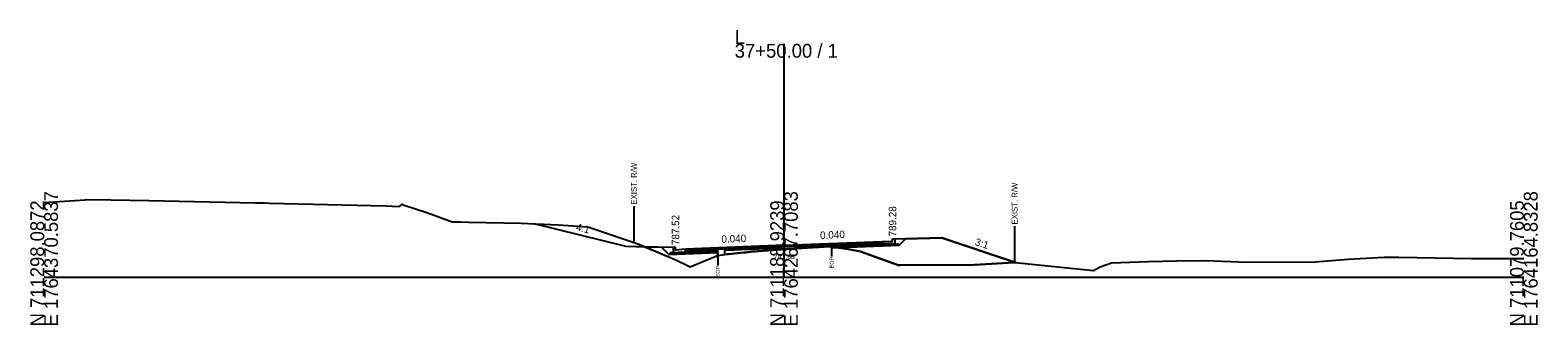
# Model space of a CAD drawing. Extents: x -26 to 5303, y -10 to 9578.
# Drawn here: x 1997.2 to 2302.8, y 7490.3 to 7550.2 of the extents above; entities that cross this region are included whole.
import ezdxf

# ---------------------------------------------------------------- set-up
doc = ezdxf.new("R2010")
doc.units = 0
for name, color, linetype in [('Default', 7, 'Continuous'), ('Exist CMT Pavement', 7, 'Continuous'), ('Exist Cross Section Cell', 7, 'Continuous'), ('Exist XS Ground Line', 7, 'Continuous'), ('Old_Level_10', 7, 'Continuous'), ('Old_Level_3', 7, 'Continuous'), ('Prop CMT Conc Surface', 7, 'Continuous'), ('Prop CMT Concrete Structures', 7, 'Continuous'), ('Prop CMT Pvmt Course 1', 7, 'Continuous'), ('Prop CMT Pvmt Course 1 CG', 7, 'Continuous'), ('Prop CMT Pvmt Course 2', 7, 'Continuous'), ('Prop CMT Pvmt Course 3', 7, 'Continuous'), ('Prop CMT Pvmt Surface', 7, 'Continuous'), ('Prop CMT Slope Grass', 7, 'Continuous'), ('Prop CMT Subgrade Earthwork', 7, 'Continuous'), ('Prop XS Earthwork Shape', 7, 'Continuous'), ('Prop XS Hydro Elevations', 7, 'Continuous'), ('Prop XS SE Text', 7, 'Continuous'), ('Prop XS Side Slope Text', 7, 'Continuous'), ('Prop XS Wedging', 7, 'Continuous')]:
    doc.layers.add(name, color=color, linetype=linetype)

msp = doc.modelspace()

# ---------------------------------------------------------------- linework, layer by layer
at = {"layer": 'Exist CMT Pavement'}
msp.add_lwpolyline([(2136.58, 7504.44), (2137.57, 7504.56), (2137.98, 7504.62), (2138.47, 7504.65), (2138.77, 7504.7), (2139.93, 7504.81), (2141.19, 7504.93), (2143.37, 7505.13), (2144.08, 7505.2), (2144.84, 7505.26), (2146.8, 7505.44), (2147.86, 7505.53), (2148.44, 7505.58), (2149.39, 7505.63), (2150.24, 7505.69), (2151.15, 7505.76), (2152.13, 7505.82), (2152.92, 7505.87), (2153.67, 7505.92), (2154.69, 7505.99), (2155.77, 7506.05), (2156.46, 7506.09), (2157.11, 7506.13), (2158.23, 7506.2), (2158.89, 7506.23), (2159.23, 7506.24), (2159.66, 7506.26)], dxfattribs=at)
at = {"layer": 'Exist Cross Section Cell'}
for p, q in [((2150, 7500), (2150, 7547.4)), ((2000, 7500), (2150, 7500)), ((2150, 7500), (2300, 7500))]:
    msp.add_line(p, q, dxfattribs=at)
at = {"layer": 'Exist XS Ground Line'}
msp.add_lwpolyline([(2000, 7515.2), (2008.33, 7515.72), (2008.67, 7515.8), (2013.6, 7515.75), (2021.19, 7515.6), (2042.75, 7515.14), (2043.93, 7515.12), (2044.6, 7515.1), (2045.66, 7515.06), (2069.27, 7514.47), (2070.56, 7514.44), (2072.06, 7514.36), (2072.56, 7514.85), (2072.96, 7514.65), (2077.77, 7513.05), (2082.74, 7511.24), (2084.42, 7511.26), (2086.07, 7511.21), (2096.69, 7511), (2104.2, 7510.62), (2110.26, 7510.22), (2111.47, 7509.84), (2120.79, 7506.61), (2128.09, 7503.5), (2131, 7502.12), (2135.06, 7503.82), (2136.58, 7504.44), (2137.98, 7504.62), (2138.77, 7504.7), (2139.93, 7504.81), (2140.54, 7504.86), (2141.19, 7504.93), (2142.31, 7505.03), (2143.37, 7505.13), (2144.08, 7505.2), (2144.84, 7505.26), (2146.8, 7505.44), (2147.62, 7505.51), (2148.44, 7505.58), (2149.39, 7505.63), (2150.24, 7505.69), (2151.15, 7505.76), (2152.13, 7505.82), (2152.92, 7505.87), (2153.67, 7505.92), (2154.69, 7505.99), (2155.77, 7506.05), (2156.46, 7506.09), (2157.11, 7506.13), (2158.23, 7506.2), (2158.89, 7506.23), (2159.23, 7506.24), (2159.66, 7506.26), (2161.1, 7505.95), (2162.98, 7505.72), (2165.52, 7505.21), (2172.62, 7502.63), (2173.16, 7502.44), (2173.58, 7502.44), (2188.63, 7502.5), (2196.64, 7503), (2197.14, 7502.99), (2197.57, 7502.94), (2212.77, 7501.39), (2214.12, 7502.11), (2216.4, 7502.94), (2223.88, 7503.21), (2229.66, 7503.32), (2235.58, 7503.4), (2243.8, 7503.05), (2257.69, 7503.11), (2264.36, 7503.67), (2271.7, 7504.05), (2273.12, 7504.06), (2274.66, 7504.05), (2289.36, 7503.77), (2300, 7503.79)], dxfattribs=at)
at = {"layer": 'Old_Level_10'}
for p, q in [((2119.58, 7514.43), (2119.58, 7507.03)), ((2196.76, 7510.4), (2196.76, 7502.99)), ((2159.66, 7506.26), (2159.66, 7504.21)), ((2136.58, 7504.44), (2136.58, 7502.38))]:
    msp.add_line(p, q, dxfattribs=at)
at = {"layer": 'Prop CMT Conc Surface'}
for points in [[(2172, 7507.28), (2172, 7507.78), (2172.5, 7507.78)], [(2128, 7505.52), (2128, 7506.02), (2127.5, 7506.02)], [(2130, 7505.68), (2128, 7505.52)], [(2170, 7507.28), (2172, 7507.28)]]:
    msp.add_lwpolyline(points, dxfattribs=at)
at = {"layer": 'Prop CMT Concrete Structures'}
for points in [[(2170, 7507.28), (2172, 7507.28), (2172, 7507.78), (2172.5, 7507.78)], [(2172.5, 7507.78), (2172.5, 7506.79), (2170, 7506.69)], [(2130, 7505.68), (2128, 7505.52), (2128, 7506.02), (2127.5, 7506.02)], [(2127.5, 7506.02), (2127.5, 7504.99), (2130, 7505.09)], [(2130, 7505.09), (2130, 7505.68)], [(2170, 7506.69), (2170, 7507.28)]]:
    msp.add_lwpolyline(points, dxfattribs=at)
at = {"layer": 'Prop CMT Pvmt Course 1'}
for points in [[(2150, 7506.48), (2130, 7505.68)], [(2130, 7505.43), (2136.58, 7505.69)], [(2130, 7505.68), (2130, 7505.43)], [(2136.58, 7505.69), (2150, 7506.23)], [(2136.58, 7505.69), (2136.58, 7505.69)], [(2150, 7506.48), (2170, 7507.28)], [(2159.66, 7506.61), (2150, 7506.23)], [(2150, 7506.23), (2150, 7506.48)], [(2150, 7506.23), (2150, 7506.23), (2150, 7506.23)], [(2170, 7507.03), (2159.66, 7506.61)], [(2159.66, 7506.61), (2159.66, 7506.61)], [(2170, 7507.28), (2170, 7507.03)]]:
    msp.add_lwpolyline(points, dxfattribs=at)
at = {"layer": 'Prop CMT Pvmt Course 1 CG'}
for points in [[(2130, 7505.09), (2127, 7504.97), (2126.65, 7504.63)], [(2126.65, 7504.63), (2130, 7504.76)], [(2130, 7504.76), (2130, 7505.09)], [(2170, 7506.69), (2173, 7506.81), (2173.32, 7506.49)], [(2170, 7506.36), (2170, 7506.69)], [(2173.32, 7506.49), (2170, 7506.36)]]:
    msp.add_lwpolyline(points, dxfattribs=at)
at = {"layer": 'Prop CMT Pvmt Course 2'}
for points in [[(2136.58, 7505.69), (2130, 7505.43)], [(2130, 7505.43), (2130, 7505.09)], [(2130, 7505.09), (2136.58, 7505.36)], [(2136.58, 7505.36), (2136.58, 7505.69)], [(2159.66, 7506.61), (2170, 7507.03)], [(2170, 7506.69), (2159.66, 7506.28)], [(2159.66, 7506.28), (2159.66, 7506.61)], [(2170, 7507.03), (2170, 7506.69)]]:
    msp.add_lwpolyline(points, dxfattribs=at)
at = {"layer": 'Prop CMT Pvmt Course 3'}
for points in [[(2136.58, 7505.36), (2130, 7505.09)], [(2130, 7505.09), (2130, 7504.76)], [(2130, 7504.76), (2136.58, 7505.02)], [(2136.58, 7505.02), (2136.58, 7505.36)], [(2159.66, 7506.28), (2170, 7506.69)], [(2170, 7506.36), (2159.66, 7505.95)], [(2159.66, 7505.95), (2159.66, 7506.28)], [(2170, 7506.69), (2170, 7506.36)]]:
    msp.add_lwpolyline(points, dxfattribs=at)
at = {"layer": 'Prop CMT Pvmt Surface'}
for points in [[(2150, 7506.48), (2130, 7505.68)], [(2150, 7506.48), (2170, 7507.28)]]:
    msp.add_lwpolyline(points, dxfattribs=at)
at = {"layer": 'Prop CMT Slope Grass'}
for points in [[(2127.5, 7506.02), (2118, 7506.21), (2099.37, 7510.86)], [(2172.5, 7507.78), (2182, 7507.97), (2196.92, 7502.99)]]:
    msp.add_lwpolyline(points, dxfattribs=at)
at = {"layer": 'Prop CMT Subgrade Earthwork'}
for p, q in [((2136.58, 7505.02), (2136.58, 7504.44)), ((2159.66, 7505.95), (2159.66, 7506.26))]:
    msp.add_line(p, q, dxfattribs=at)
for points in [[(2170, 7506.36), (2173.32, 7506.49), (2174.65, 7507.82)], [(2130, 7504.76), (2126.65, 7504.63), (2125.22, 7506.06)], [(2136.58, 7505.02), (2130, 7504.76)], [(2159.66, 7505.95), (2170, 7506.36)]]:
    msp.add_lwpolyline(points, dxfattribs=at)
at = {"layer": 'Prop XS Earthwork Shape'}
for points in [[(2110.26, 7510.22), (2111.47, 7509.84), (2120.79, 7506.61), (2121.92, 7506.13), (2118, 7506.21), (2099.37, 7510.86), (2104.2, 7510.62)], [(2099.37, 7510.86), (2104.2, 7510.62), (2110.26, 7510.22), (2111.47, 7509.84), (2120.79, 7506.61), (2121.92, 7506.13), (2118, 7506.21)], [(2161.1, 7505.95), (2162.98, 7505.72), (2165.52, 7505.21), (2172.62, 7502.63), (2173.16, 7502.44), (2173.58, 7502.44), (2188.63, 7502.5), (2196.64, 7503), (2196.92, 7502.99), (2182, 7507.97), (2174.65, 7507.82), (2173.32, 7506.49), (2170, 7506.36), (2160.88, 7506)], [(2174.65, 7507.82), (2182, 7507.97), (2196.92, 7502.99), (2196.64, 7503), (2188.63, 7502.5), (2173.58, 7502.44), (2173.16, 7502.44), (2172.62, 7502.63), (2165.52, 7505.21), (2162.98, 7505.72), (2161.1, 7505.95), (2160.88, 7506), (2170, 7506.36), (2173.32, 7506.49)], [(2130, 7504.76), (2126.65, 7504.63), (2125.22, 7506.06), (2121.92, 7506.13), (2128.09, 7503.5), (2131, 7502.12), (2135.06, 7503.82), (2136.58, 7504.44), (2136.58, 7505.02)], [(2121.92, 7506.13), (2128.09, 7503.5), (2131, 7502.12), (2135.06, 7503.82), (2136.58, 7504.44), (2136.58, 7505.02), (2130, 7504.76), (2126.65, 7504.63), (2125.22, 7506.06)], [(2159.66, 7505.95), (2160.88, 7506), (2159.66, 7506.26)]]:
    msp.add_lwpolyline(points, close=True, dxfattribs=at)
at = {"layer": 'Prop XS Wedging'}
for points in [[(2137.99, 7504.62), (2137.99, 7505.87), (2138.47, 7505.88), (2138.78, 7505.89), (2139.93, 7505.92), (2141.19, 7505.96), (2143.37, 7506.03), (2144.08, 7506.05), (2144.84, 7506.07), (2146.8, 7506.13), (2147.86, 7506.16), (2148.44, 7506.18), (2149.39, 7506.21), (2150, 7506.23), (2150.24, 7506.23), (2151.16, 7506.26), (2152.13, 7506.29), (2152.92, 7506.31), (2153.67, 7506.34), (2154.69, 7506.37), (2155.77, 7506.4), (2156.46, 7506.42), (2157.11, 7506.44), (2158.23, 7506.47), (2158.89, 7506.49), (2159.23, 7506.5), (2159.66, 7506.52), (2159.66, 7506.26), (2159.23, 7506.24), (2158.89, 7506.23), (2158.23, 7506.2), (2157.11, 7506.13), (2156.46, 7506.09), (2155.77, 7506.05), (2154.69, 7505.99), (2153.67, 7505.92), (2152.92, 7505.87), (2152.13, 7505.82), (2151.16, 7505.76), (2150.24, 7505.69), (2150, 7505.68), (2149.39, 7505.64), (2148.44, 7505.58), (2147.86, 7505.53), (2146.8, 7505.44), (2144.84, 7505.26), (2144.08, 7505.2), (2143.37, 7505.13), (2141.19, 7504.93), (2139.93, 7504.81), (2138.78, 7504.7), (2138.47, 7504.65)], [(2137.99, 7504.62), (2137.99, 7505.54), (2138.47, 7505.55), (2138.78, 7505.56), (2139.93, 7505.59), (2141.19, 7505.63), (2143.37, 7505.7), (2144.08, 7505.72), (2144.84, 7505.74), (2146.8, 7505.8), (2147.86, 7505.83), (2148.44, 7505.85), (2149.14, 7505.87), (2149.38, 7505.63), (2148.44, 7505.58), (2147.86, 7505.53), (2146.8, 7505.44), (2144.84, 7505.26), (2144.08, 7505.2), (2143.37, 7505.13), (2141.19, 7504.93), (2139.93, 7504.81), (2138.78, 7504.7), (2138.47, 7504.65)]]:
    msp.add_lwpolyline(points, close=True, dxfattribs=at)

# ---------------------------------------------------------------- texts
at = {"layer": 'Default'}
msp.add_text('-', height=0.0001, dxfattribs=at).set_placement((2000, 7500))
at = {"layer": 'Exist Cross Section Cell'}
for s, p in [('37+50.00 / 1', (2140, 7544.6)), ('L', (2140, 7547.4))]:
    msp.add_text(s, height=2.8, dxfattribs=at).set_placement(p)
for s, p in [('E 1764370.5837', (2002.8, 7490)), ('E 1764267.7083', (2152.8, 7490)), ('E 1764164.8328', (2302.8, 7490)), ('N 711298.0872', (2000, 7490)), ('N 711188.9239', (2150, 7490)), ('N 711079.7605', (2300, 7490))]:
    msp.add_text(s, height=2.8, rotation=90, dxfattribs=at).set_placement(p)
at = {"layer": 'Old_Level_10'}
for s, height, p in [('EXIST. R/W', 1.181, (2120.17, 7514.74)), ('EXIST. R/W', 1.181, (2197.35, 7510.7)), ('EOP', 0.787, (2136.97, 7499.99)), ('EOP', 0.787, (2160.06, 7501.81))]:
    msp.add_text(s, height=height, rotation=90, dxfattribs=at).set_placement(p)
at = {"layer": 'Old_Level_3'}
msp.add_text('787.68', height=1, dxfattribs=at).set_placement((2147.95, 7503.68))
at = {"layer": 'Prop XS Hydro Elevations'}
for s, p in [('789.28', (2172.75, 7508.28)), ('787.52', (2128.75, 7506.52))]:
    msp.add_text(s, height=1.5, rotation=90, dxfattribs=at).set_placement(p)
at = {"layer": 'Prop XS SE Text'}
for p in [(2137.34, 7506.97), (2157.34, 7507.77)]:
    msp.add_text('0.040', height=1.5, rotation=2.2906, dxfattribs=at).set_placement(p)
at = {"layer": 'Prop XS Side Slope Text'}
for s, rotation, p in [('4:1', 345.9638, (2107.71, 7509.55)), ('3:1', 341.5651, (2188.57, 7506.57))]:
    msp.add_text(s, height=1.5, rotation=rotation, dxfattribs=at).set_placement(p)

doc.saveas('drawing.dxf')
